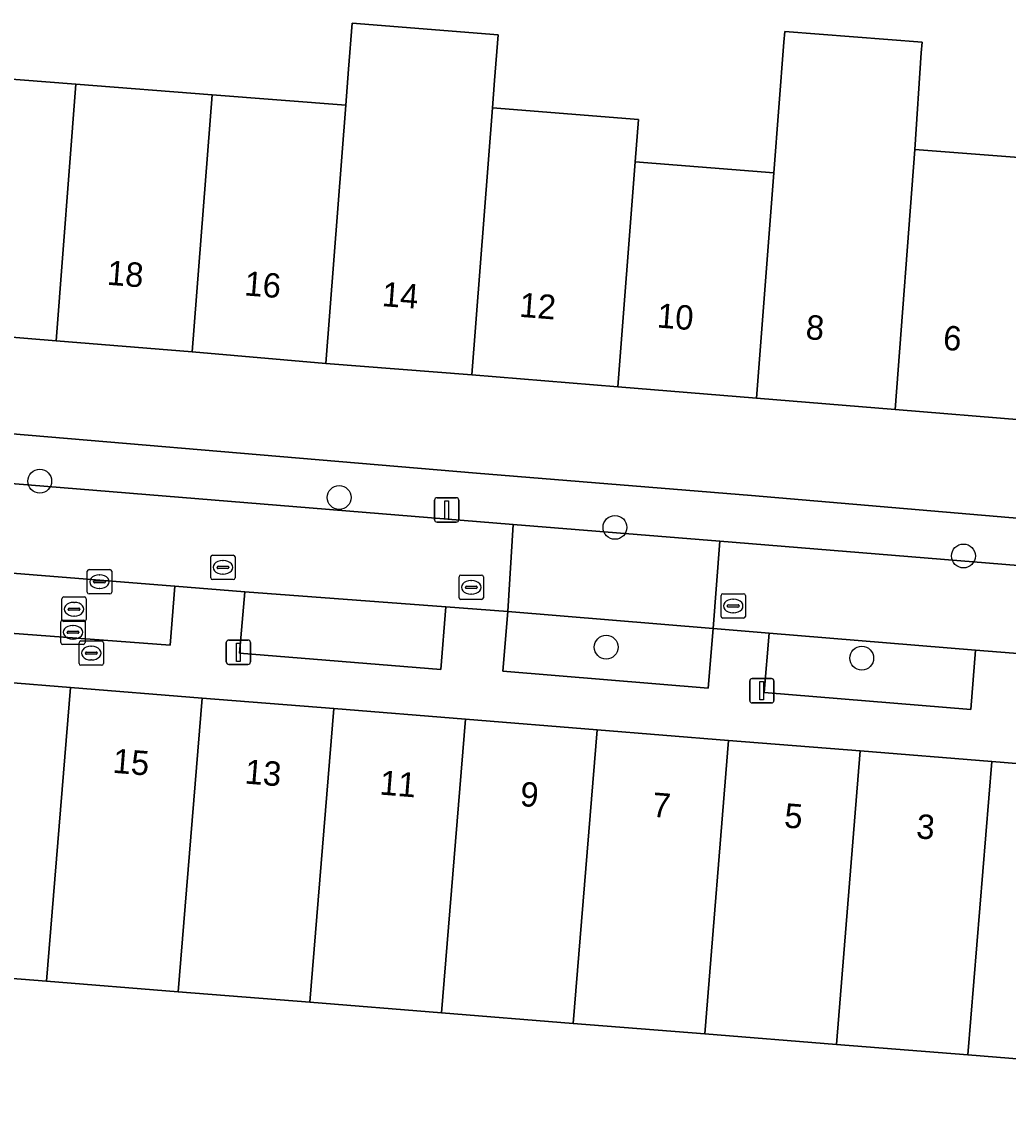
# Model space of a CAD drawing. Extents: x 159960 to 160866, y 382700 to 383354.
# Drawn here: x 160513.75 to 160554.21, y 383175.72 to 383220.3 of the extents above; entities that cross this region are included whole.
import ezdxf

# ---------------------------------------------------------------- set-up
doc = ezdxf.new("R2010")
doc.units = 0
for name, color, linetype in [('IMGEO_Boom', 7, 'Continuous'), ('IMGEO_Brandkraan', 7, 'Continuous'), ('IMGEO_Erf', 7, 'Continuous'), ('IMGEO_Groenvoorziening', 7, 'Continuous'), ('IMGEO_Kolk', 7, 'Continuous'), ('IMGEO_Lichtmast', 7, 'Continuous'), ('IMGEO_Pand', 7, 'Continuous'), ('IMGEO_Pand_nummerreeks', 7, 'Continuous'), ('IMGEO_Rijbaan_lokaal_open', 7, 'Continuous'), ('IMGEO_Rioolput', 7, 'Continuous'), ('IMGEO_Voetpad_open', 7, 'Continuous')]:
    doc.layers.add(name, color=color, linetype=linetype)

msp = doc.modelspace()

# ---------------------------------------------------------------- linework, layer by layer
at = {"layer": 'IMGEO_Boom'}
for centre in [(160514.488, 383201.467), (160526.77, 383200.8), (160538.08, 383199.574), (160552.37, 383198.4), (160537.721, 383194.661), (160548.2, 383194.21)]:
    msp.add_circle(centre, 0.489, dxfattribs=at)
at = {"layer": 'IMGEO_Brandkraan'}
for p, q in [((160516.1, 383193.992), (160516.1, 383194.844)), ((160516.175, 383194.918), (160517.027, 383194.918)), ((160516.588, 383194.698), (160516.613, 383194.698)), ((160517.101, 383194.844), (160517.101, 383193.992)), ((160516.359, 383194.412), (160516.359, 383194.424)), ((160516.797, 383194.375), (160516.399, 383194.375)), ((160516.402, 383194.461), (160516.8, 383194.461)), ((160516.843, 383194.424), (160516.843, 383194.412)), ((160517.027, 383193.918), (160516.175, 383193.918)), ((160516.611, 383194.138), (160516.586, 383194.138))]:
    msp.add_line(p, q, dxfattribs=at)
for points in [[(160516.1, 383193.992), (160516.1, 383194.844)], [(160516.175, 383194.918), (160517.027, 383194.918)], [(160517.101, 383194.844), (160517.101, 383193.992)], [(160517.027, 383193.918), (160516.175, 383193.918)]]:
    msp.add_lwpolyline(points, dxfattribs=at)
for centre, radius, start, end in [((160516.177, 383194.842), 0.0765, 91.552, 178.448), ((160516.177, 383194.842), 0.0765, 91.552, 178.448), ((160517.025, 383194.842), 0.0765, 1.552, 88.448), ((160517.025, 383194.842), 0.0765, 1.552, 88.448), ((160516.399, 383194.421), 0.0403, 85.8775, 175.7526), ((160516.396, 383194.411), 0.0366, 178.938, 274.7102), ((160516.8, 383194.418), 0.043, 264.8664, 352.4533), ((160516.804, 383194.423), 0.0386, 1.7309, 96.639), ((160516.177, 383193.994), 0.0765, 181.552, 268.448), ((160516.177, 383193.994), 0.0765, 181.552, 268.448), ((160517.025, 383193.994), 0.0765, 271.552, 358.448), ((160517.025, 383193.994), 0.0765, 271.552, 358.448)]:
    msp.add_arc(centre, radius, start, end, dxfattribs=at)
for centre, major_axis, ratio, start_param, end_param in [((160516.587, 383194.418), (-0.387, 0.002), 0.722429, 4.712389, 7.853982), ((160516.612, 383194.418), (-0.39, 0.002), 0.717154, 1.570796, 4.712389)]:
    msp.add_ellipse(centre, major_axis=major_axis, ratio=ratio, start_param=start_param, end_param=end_param, dxfattribs=at)
at = {"layer": 'IMGEO_Erf'}
for points in [[(160510.342, 383218.181), (160515.974, 383217.743), (160521.559, 383217.309), (160527.039, 383216.882), (160527.153, 383218.361), (160527.298, 383220.238), (160533.287, 383219.772), (160533.141, 383217.896), (160533.054, 383216.776), (160539.041, 383216.29), (160538.906, 383214.553), (160544.596, 383214.111), (160545.011, 383219.459), (160545.046, 383219.907), (160550.672, 383219.47), (160550.642, 383219.022), (160550.379, 383215.067), (160555.713, 383214.652)], [(160557.442, 383167.296), (160558.242, 383177.186), (160557.078, 383177.266), (160557.094, 383177.585), (160552.556, 383177.948), (160547.158, 383178.378), (160541.76, 383178.809), (160536.362, 383179.24), (160530.965, 383179.671), (160525.567, 383180.102), (160520.169, 383180.533), (160514.771, 383180.963), (160509.373, 383181.394)]]:
    msp.add_lwpolyline(points, dxfattribs=at)
at = {"layer": 'IMGEO_Groenvoorziening'}
for points in [[(160520.026, 383197.158), (160520.019, 383197.159), (160514.219, 383197.63), (160509.618, 383197.99), (160506.71, 383198.9), (160506.247, 383198.928), (160505.974, 383195.789), (160519.841, 383194.741)], [(160531.143, 383196.315), (160522.898, 383196.936), (160522.68, 383194.421), (160530.931, 383193.743)], [(160541.904, 383192.988), (160542.105, 383195.429), (160533.684, 383196.123), (160533.483, 383193.682)], [(160552.668, 383192.1), (160552.869, 383194.541), (160544.398, 383195.24), (160544.197, 383192.799)]]:
    msp.add_lwpolyline(points, close=True, dxfattribs=at)
at = {"layer": 'IMGEO_Kolk'}
for p, q in [((160521.5, 383197.508), (160521.5, 383198.36)), ((160521.575, 383198.434), (160522.427, 383198.434)), ((160521.988, 383198.214), (160522.013, 383198.214)), ((160522.501, 383198.36), (160522.501, 383197.508)), ((160521.759, 383197.928), (160521.759, 383197.94)), ((160522.197, 383197.891), (160521.799, 383197.891)), ((160521.802, 383197.977), (160522.2, 383197.977)), ((160522.243, 383197.94), (160522.243, 383197.928)), ((160522.427, 383197.434), (160521.575, 383197.434)), ((160522.011, 383197.654), (160521.986, 383197.654)), ((160531.684, 383196.69), (160531.684, 383197.542)), ((160531.759, 383197.616), (160532.611, 383197.616)), ((160532.172, 383197.396), (160532.197, 383197.396)), ((160532.685, 383197.542), (160532.685, 383196.69)), ((160531.943, 383197.11), (160531.943, 383197.122)), ((160532.381, 383197.073), (160531.983, 383197.073)), ((160531.986, 383197.159), (160532.384, 383197.159)), ((160532.195, 383196.836), (160532.17, 383196.836)), ((160532.427, 383197.122), (160532.427, 383197.11)), ((160542.503, 383196.851), (160543.355, 383196.851)), ((160532.611, 383196.616), (160531.759, 383196.616)), ((160542.428, 383195.925), (160542.428, 383196.777)), ((160542.73, 383196.394), (160543.128, 383196.394)), ((160542.916, 383196.631), (160542.941, 383196.631)), ((160543.429, 383196.777), (160543.429, 383195.925)), ((160542.687, 383196.345), (160542.687, 383196.357)), ((160543.125, 383196.308), (160542.727, 383196.308)), ((160542.939, 383196.071), (160542.914, 383196.071)), ((160543.171, 383196.357), (160543.171, 383196.345)), ((160543.355, 383195.851), (160542.503, 383195.851))]:
    msp.add_line(p, q, dxfattribs=at)
for points in [[(160521.5, 383197.508), (160521.5, 383198.36)], [(160521.575, 383198.434), (160522.427, 383198.434)], [(160522.501, 383198.36), (160522.501, 383197.508)], [(160522.427, 383197.434), (160521.575, 383197.434)], [(160531.684, 383196.69), (160531.684, 383197.542)], [(160531.759, 383197.616), (160532.611, 383197.616)], [(160532.685, 383197.542), (160532.685, 383196.69)], [(160542.503, 383196.851), (160543.355, 383196.851)], [(160532.611, 383196.616), (160531.759, 383196.616)], [(160542.428, 383195.925), (160542.428, 383196.777)], [(160543.429, 383196.777), (160543.429, 383195.925)], [(160543.355, 383195.851), (160542.503, 383195.851)]]:
    msp.add_lwpolyline(points, dxfattribs=at)
for centre, radius, start, end in [((160521.577, 383198.358), 0.0765, 91.552, 178.448), ((160521.577, 383198.358), 0.0765, 91.552, 178.448), ((160522.425, 383198.358), 0.0765, 1.552, 88.448), ((160522.425, 383198.358), 0.0765, 1.552, 88.448), ((160521.799, 383197.937), 0.0403, 85.8775, 175.7526), ((160521.796, 383197.927), 0.0366, 178.938, 274.7102), ((160522.2, 383197.934), 0.043, 264.8664, 352.4533), ((160522.204, 383197.939), 0.0386, 1.7309, 96.639), ((160521.577, 383197.51), 0.0765, 181.552, 268.448), ((160521.577, 383197.51), 0.0765, 181.552, 268.448), ((160522.425, 383197.51), 0.0765, 271.552, 358.448), ((160522.425, 383197.51), 0.0765, 271.552, 358.448), ((160531.761, 383197.54), 0.0765, 91.552, 178.448), ((160531.761, 383197.54), 0.0765, 91.552, 178.448), ((160532.609, 383197.54), 0.0765, 1.552, 88.448), ((160532.609, 383197.54), 0.0765, 1.552, 88.448), ((160531.983, 383197.119), 0.0403, 85.8775, 175.7526), ((160531.98, 383197.109), 0.0366, 178.938, 274.7102), ((160532.384, 383197.116), 0.043, 264.8664, 352.4533), ((160532.388, 383197.121), 0.0386, 1.7309, 96.639), ((160542.505, 383196.775), 0.0765, 91.552, 178.448), ((160542.505, 383196.775), 0.0765, 91.552, 178.448), ((160543.353, 383196.775), 0.0765, 1.552, 88.448), ((160543.353, 383196.775), 0.0765, 1.552, 88.448), ((160531.761, 383196.692), 0.0765, 181.552, 268.448), ((160531.761, 383196.692), 0.0765, 181.552, 268.448), ((160532.609, 383196.692), 0.0765, 271.552, 358.448), ((160532.609, 383196.692), 0.0765, 271.552, 358.448), ((160542.727, 383196.354), 0.0403, 85.8775, 175.7526), ((160543.132, 383196.356), 0.0386, 1.7309, 96.639), ((160542.724, 383196.344), 0.0366, 178.938, 274.7102), ((160543.128, 383196.351), 0.043, 264.8664, 352.4533), ((160542.505, 383195.927), 0.0765, 181.552, 268.448), ((160542.505, 383195.927), 0.0765, 181.552, 268.448), ((160543.353, 383195.927), 0.0765, 271.552, 358.448), ((160543.353, 383195.927), 0.0765, 271.552, 358.448)]:
    msp.add_arc(centre, radius, start, end, dxfattribs=at)
for centre, major_axis, ratio, start_param, end_param in [((160521.987, 383197.934), (-0.387, 0.002), 0.722429, 4.712389, 7.853982), ((160522.012, 383197.934), (-0.39, 0.002), 0.717154, 1.570796, 4.712389), ((160532.171, 383197.116), (-0.387, 0.002), 0.722429, 4.712389, 7.853982), ((160532.196, 383197.116), (-0.39, 0.002), 0.717154, 1.570796, 4.712389), ((160542.915, 383196.351), (-0.387, 0.002), 0.722429, 4.712389, 7.853982), ((160542.94, 383196.351), (-0.39, 0.002), 0.717154, 1.570796, 4.712389)]:
    msp.add_ellipse(centre, major_axis=major_axis, ratio=ratio, start_param=start_param, end_param=end_param, dxfattribs=at)
at = {"layer": 'IMGEO_Lichtmast'}
for p, q in [((160530.682, 383199.887), (160530.682, 383200.687)), ((160530.682, 383200.687), (160530.682, 383199.887)), ((160530.782, 383200.787), (160531.572, 383200.787)), ((160531.572, 383200.787), (160530.782, 383200.787)), ((160531.672, 383200.687), (160531.672, 383199.887)), ((160531.672, 383199.887), (160531.672, 383200.687)), ((160531.572, 383199.787), (160530.782, 383199.787)), ((160530.782, 383199.787), (160531.572, 383199.787)), ((160522.139, 383194.054), (160522.139, 383194.854)), ((160522.139, 383194.854), (160522.139, 383194.054)), ((160522.239, 383194.954), (160523.029, 383194.954)), ((160523.029, 383194.954), (160522.239, 383194.954)), ((160523.129, 383194.854), (160523.129, 383194.054)), ((160523.129, 383194.054), (160523.129, 383194.854)), ((160523.029, 383193.954), (160522.239, 383193.954)), ((160522.239, 383193.954), (160523.029, 383193.954)), ((160543.607, 383192.477), (160543.607, 383193.277)), ((160543.607, 383193.277), (160543.607, 383192.477)), ((160543.707, 383193.377), (160544.497, 383193.377)), ((160544.497, 383193.377), (160543.707, 383193.377)), ((160544.597, 383193.277), (160544.597, 383192.477)), ((160544.597, 383192.477), (160544.597, 383193.277)), ((160544.497, 383192.377), (160543.707, 383192.377)), ((160543.707, 383192.377), (160544.497, 383192.377))]:
    msp.add_line(p, q, dxfattribs=at)
for points in [[(160531.102, 383200.662), (160531.252, 383200.662), (160531.252, 383199.912), (160531.102, 383199.912), (160531.102, 383200.662)], [(160522.559, 383194.829), (160522.709, 383194.829), (160522.709, 383194.079), (160522.559, 383194.079), (160522.559, 383194.829)], [(160544.027, 383193.252), (160544.177, 383193.252), (160544.177, 383192.502), (160544.027, 383192.502), (160544.027, 383193.252)]]:
    msp.add_lwpolyline(points, dxfattribs=at)
for centre, start, end in [((160530.782, 383200.687), 90, 180), ((160530.782, 383200.687), 90, 180), ((160531.572, 383200.687), 0, 90), ((160531.572, 383200.687), 360, 90), ((160530.782, 383199.887), 180, 270), ((160530.782, 383199.887), 180, 270), ((160531.572, 383199.887), 270, 0), ((160531.572, 383199.887), 270, 0), ((160522.239, 383194.854), 90, 180), ((160522.239, 383194.854), 90, 180), ((160523.029, 383194.854), 0, 90), ((160523.029, 383194.854), 360, 90), ((160522.239, 383194.054), 180, 270), ((160522.239, 383194.054), 180, 270), ((160523.029, 383194.054), 270, 0), ((160523.029, 383194.054), 270, 0), ((160543.707, 383193.277), 90, 180), ((160543.707, 383193.277), 90, 180), ((160544.497, 383193.277), 0, 90), ((160544.497, 383193.277), 360, 90), ((160543.707, 383192.477), 180, 270), ((160543.707, 383192.477), 180, 270), ((160544.497, 383192.477), 270, 0), ((160544.497, 383192.477), 270, 0)]:
    msp.add_arc(centre, 0.1, start, end, dxfattribs=at)
at = {"layer": 'IMGEO_Pand'}
for points in [[(160527.039, 383216.882), (160526.216, 383206.296), (160532.204, 383205.823), (160533.054, 383216.776), (160533.141, 383217.896), (160533.287, 383219.772), (160527.298, 383220.238), (160527.153, 383218.361)], [(160550.379, 383215.067), (160550.642, 383219.022), (160550.672, 383219.47), (160545.046, 383219.907), (160545.011, 383219.459), (160544.596, 383214.111), (160543.878, 383204.865), (160549.566, 383204.399)], [(160515.974, 383217.743), (160510.342, 383218.181), (160509.502, 383207.686), (160515.157, 383207.222)], [(160515.974, 383217.743), (160515.157, 383207.222), (160520.741, 383206.764), (160521.559, 383217.309)], [(160527.039, 383216.882), (160521.559, 383217.309), (160520.741, 383206.764), (160526.216, 383206.296)], [(160533.054, 383216.776), (160532.204, 383205.823), (160538.19, 383205.332), (160538.906, 383214.553), (160539.041, 383216.29)], [(160554.883, 383203.962), (160555.713, 383214.652), (160550.379, 383215.067), (160549.566, 383204.399)], [(160538.906, 383214.553), (160538.19, 383205.332), (160543.878, 383204.865), (160544.596, 383214.111)], [(160514.771, 383180.963), (160515.754, 383193.013), (160510.355, 383193.447), (160509.373, 383181.394)], [(160514.771, 383180.963), (160520.169, 383180.533), (160521.151, 383192.578), (160515.754, 383193.013)], [(160520.169, 383180.533), (160525.567, 383180.102), (160526.548, 383192.144), (160521.151, 383192.578)], [(160530.965, 383179.671), (160531.946, 383191.709), (160526.548, 383192.144), (160525.567, 383180.102)], [(160537.343, 383191.275), (160531.946, 383191.709), (160530.965, 383179.671), (160536.362, 383179.24)], [(160541.76, 383178.809), (160542.741, 383190.841), (160537.343, 383191.275), (160536.362, 383179.24)], [(160541.76, 383178.809), (160547.158, 383178.378), (160548.138, 383190.406), (160542.741, 383190.841)], [(160552.556, 383177.948), (160553.535, 383189.972), (160548.138, 383190.406), (160547.158, 383178.378)], [(160552.556, 383177.948), (160557.094, 383177.585), (160557.078, 383177.266), (160558.242, 383177.186), (160559.239, 383189.512), (160553.535, 383189.972)]]:
    msp.add_lwpolyline(points, close=True, dxfattribs=at)
at = {"layer": 'IMGEO_Rijbaan_lokaal_open'}
for points in [[(160464.123, 383202.305), (160467.667, 383202.088), (160471.84, 383201.732), (160473.024, 383201.651), (160483.417, 383200.773), (160484.68, 383200.693), (160494.284, 383199.896), (160495.541, 383199.804), (160505.038, 383199.013), (160506.247, 383198.928), (160506.71, 383198.9), (160509.618, 383197.99), (160514.219, 383197.63), (160520.019, 383197.159), (160520.026, 383197.158), (160522.898, 383196.936), (160531.143, 383196.315), (160533.684, 383196.123), (160533.906, 383199.692), (160510.617, 383201.588)], [(160567.682, 383196.943), (160542.376, 383199.003), (160542.105, 383195.429), (160544.398, 383195.24), (160552.869, 383194.541), (160555.46, 383194.328), (160563.881, 383193.633), (160566.263, 383193.391), (160578.154, 383192.416), (160579.29, 383192.301)]]:
    msp.add_lwpolyline(points, dxfattribs=at)
msp.add_lwpolyline([(160542.376, 383199.003), (160533.906, 383199.692), (160533.684, 383196.123), (160542.105, 383195.429)], close=True, dxfattribs=at)
at = {"layer": 'IMGEO_Rioolput'}
for p, q in [((160516.438, 383196.919), (160516.438, 383197.771)), ((160516.513, 383197.845), (160517.365, 383197.845)), ((160517.439, 383197.771), (160517.439, 383196.919)), ((160516.697, 383197.339), (160516.697, 383197.351)), ((160517.135, 383197.302), (160516.737, 383197.302)), ((160516.74, 383197.388), (160517.138, 383197.388)), ((160516.926, 383197.625), (160516.951, 383197.625)), ((160517.181, 383197.351), (160517.181, 383197.339)), ((160517.365, 383196.845), (160516.513, 383196.845)), ((160516.949, 383197.065), (160516.924, 383197.065)), ((160515.396, 383195.793), (160515.396, 383196.645)), ((160515.471, 383196.719), (160516.323, 383196.719)), ((160515.884, 383196.499), (160515.909, 383196.499)), ((160516.397, 383196.645), (160516.397, 383195.793)), ((160515.655, 383196.213), (160515.655, 383196.225)), ((160516.093, 383196.176), (160515.695, 383196.176)), ((160515.698, 383196.262), (160516.096, 383196.262)), ((160515.907, 383195.939), (160515.882, 383195.939)), ((160516.139, 383196.225), (160516.139, 383196.213)), ((160515.348, 383194.847), (160515.348, 383195.699)), ((160515.423, 383195.773), (160516.275, 383195.773)), ((160516.323, 383195.719), (160515.471, 383195.719)), ((160515.836, 383195.553), (160515.861, 383195.553)), ((160516.349, 383195.699), (160516.349, 383194.847)), ((160515.607, 383195.267), (160515.607, 383195.279)), ((160516.045, 383195.23), (160515.647, 383195.23)), ((160515.65, 383195.316), (160516.048, 383195.316)), ((160516.091, 383195.279), (160516.091, 383195.267)), ((160516.275, 383194.773), (160515.423, 383194.773)), ((160515.859, 383194.993), (160515.834, 383194.993))]:
    msp.add_line(p, q, dxfattribs=at)
for points in [[(160516.438, 383196.919), (160516.438, 383197.771)], [(160516.513, 383197.845), (160517.365, 383197.845)], [(160517.439, 383197.771), (160517.439, 383196.919)], [(160517.365, 383196.845), (160516.513, 383196.845)], [(160515.396, 383195.793), (160515.396, 383196.645)], [(160515.471, 383196.719), (160516.323, 383196.719)], [(160516.397, 383196.645), (160516.397, 383195.793)], [(160515.348, 383194.847), (160515.348, 383195.699)], [(160515.423, 383195.773), (160516.275, 383195.773)], [(160516.323, 383195.719), (160515.471, 383195.719)], [(160516.349, 383195.699), (160516.349, 383194.847)], [(160516.275, 383194.773), (160515.423, 383194.773)]]:
    msp.add_lwpolyline(points, dxfattribs=at)
for centre, radius, start, end in [((160516.515, 383197.769), 0.0765, 91.552, 178.448), ((160516.515, 383197.769), 0.0765, 91.552, 178.448), ((160517.363, 383197.769), 0.0765, 1.552, 88.448), ((160517.363, 383197.769), 0.0765, 1.552, 88.448), ((160516.737, 383197.348), 0.0403, 85.8775, 175.7526), ((160516.734, 383197.338), 0.0366, 178.938, 274.7102), ((160517.138, 383197.345), 0.043, 264.8664, 352.4533), ((160517.142, 383197.35), 0.0386, 1.7309, 96.639), ((160516.515, 383196.921), 0.0765, 181.552, 268.448), ((160516.515, 383196.921), 0.0765, 181.552, 268.448), ((160517.363, 383196.921), 0.0765, 271.552, 358.448), ((160517.363, 383196.921), 0.0765, 271.552, 358.448), ((160515.473, 383196.643), 0.0765, 91.552, 178.448), ((160515.473, 383196.643), 0.0765, 91.552, 178.448), ((160516.321, 383196.643), 0.0765, 1.552, 88.448), ((160516.321, 383196.643), 0.0765, 1.552, 88.448), ((160515.695, 383196.222), 0.0403, 85.8775, 175.7526), ((160515.692, 383196.212), 0.0366, 178.938, 274.7102), ((160516.096, 383196.219), 0.043, 264.8664, 352.4533), ((160516.1, 383196.224), 0.0386, 1.7309, 96.639), ((160515.425, 383195.697), 0.0765, 91.552, 178.448), ((160515.425, 383195.697), 0.0765, 91.552, 178.448), ((160515.473, 383195.795), 0.0765, 181.552, 268.448), ((160515.473, 383195.795), 0.0765, 181.552, 268.448), ((160516.273, 383195.697), 0.0765, 1.552, 88.448), ((160516.273, 383195.697), 0.0765, 1.552, 88.448), ((160516.321, 383195.795), 0.0765, 271.552, 358.448), ((160516.321, 383195.795), 0.0765, 271.552, 358.448), ((160515.647, 383195.276), 0.0403, 85.8775, 175.7526), ((160515.644, 383195.266), 0.0366, 178.938, 274.7102), ((160516.048, 383195.273), 0.043, 264.8664, 352.4533), ((160516.052, 383195.278), 0.0386, 1.7309, 96.639), ((160515.425, 383194.849), 0.0765, 181.552, 268.448), ((160515.425, 383194.849), 0.0765, 181.552, 268.448), ((160516.273, 383194.849), 0.0765, 271.552, 358.448), ((160516.273, 383194.849), 0.0765, 271.552, 358.448)]:
    msp.add_arc(centre, radius, start, end, dxfattribs=at)
for centre, major_axis, ratio, start_param, end_param in [((160516.925, 383197.345), (-0.387, 0.002), 0.722429, 4.712389, 7.853982), ((160516.95, 383197.345), (-0.39, 0.002), 0.717154, 1.570796, 4.712389), ((160515.883, 383196.219), (-0.387, 0.002), 0.722429, 4.712389, 7.853982), ((160515.908, 383196.219), (-0.39, 0.002), 0.717154, 1.570796, 4.712389), ((160515.835, 383195.273), (-0.387, 0.002), 0.722429, 4.712389, 7.853982), ((160515.86, 383195.273), (-0.39, 0.002), 0.717154, 1.570796, 4.712389)]:
    msp.add_ellipse(centre, major_axis=major_axis, ratio=ratio, start_param=start_param, end_param=end_param, dxfattribs=at)
at = {"layer": 'IMGEO_Voetpad_open'}
for points in [[(160507.543, 383203.899), (160532.407, 383201.802), (160543.672, 383200.881), (160554.232, 383199.98), (160566.784, 383199.039), (160566.841, 383199.647), (160578.819, 383198.623), (160579.082, 383201.597), (160581.98, 383236.274), (160570.304, 383237.257), (160570.385, 383238.185), (160570.07, 383238.212), (160565.614, 383238.538), (160510.942, 383242.971)], [(160578.885, 383220.895), (160578.262, 383213.238), (160577.82, 383213.274), (160577.649, 383211.182), (160577.478, 383209.09), (160577.922, 383209.052), (160577.359, 383202.135), (160567.303, 383202.953), (160565.798, 383203.067), (160560.216, 383203.525), (160554.883, 383203.962), (160549.566, 383204.399), (160543.878, 383204.865), (160538.19, 383205.332), (160532.204, 383205.823), (160526.216, 383206.296), (160520.741, 383206.764), (160515.157, 383207.222), (160509.502, 383207.686)], [(160507.719, 383206.111), (160457.086, 383210.211), (160452.046, 383210.622), (160451.909, 383208.902), (160455.55, 383208.627), (160460.328, 383208.187), (160505.945, 383204.477), (160505.82, 383202.464), (160507.106, 383202.321), (160507.958, 383202.118), (160510.042, 383201.635), (160510.617, 383201.588), (160533.906, 383199.692), (160542.376, 383199.003), (160567.682, 383196.943), (160567.859, 383198.877), (160578.633, 383197.908), (160578.459, 383196.01), (160580.526, 383195.801)], [(160585.127, 383197.45), (160581.011, 383197.801), (160578.819, 383198.623), (160566.841, 383199.647), (160566.784, 383199.039), (160554.232, 383199.98), (160543.672, 383200.881), (160532.407, 383201.802), (160507.543, 383203.899), (160507.719, 383206.111)], [(160522.898, 383196.936), (160520.026, 383197.158), (160519.841, 383194.741), (160505.974, 383195.789), (160506.247, 383198.928), (160505.038, 383199.013), (160504.806, 383195.977), (160495.295, 383196.687), (160495.541, 383199.804), (160494.284, 383199.896), (160494.079, 383196.79), (160484.415, 383197.594), (160484.68, 383200.693), (160483.417, 383200.773), (160483.215, 383197.708), (160472.752, 383198.519), (160473.024, 383201.651), (160471.84, 383201.732), (160471.553, 383198.562), (160455.013, 383199.919), (160455.14, 383201.141), (160453.803, 383200.444)], [(160579.29, 383192.301), (160578.154, 383192.416), (160577.979, 383190.502), (160566.152, 383191.489), (160566.263, 383193.391), (160563.881, 383193.633), (160563.766, 383192.242), (160563.68, 383191.192), (160555.259, 383191.887), (160555.46, 383194.328), (160552.869, 383194.541), (160552.668, 383192.1), (160544.197, 383192.799), (160544.398, 383195.24), (160542.105, 383195.429), (160541.904, 383192.988), (160533.483, 383193.682), (160533.684, 383196.123), (160531.143, 383196.315), (160530.931, 383193.743), (160522.68, 383194.421), (160522.898, 383196.936)], [(160510.355, 383193.447), (160515.754, 383193.013), (160521.151, 383192.578), (160526.548, 383192.144), (160531.946, 383191.709), (160537.343, 383191.275), (160542.741, 383190.841), (160548.138, 383190.406), (160553.535, 383189.972), (160559.239, 383189.512), (160560.097, 383189.438), (160560.216, 383189.428), (160566.136, 383188.953), (160576.912, 383188.059), (160578.016, 383186.764), (160577.812, 383184.207), (160580.09, 383184.046), (160580.384, 383187.222), (160585.001, 383186.895)]]:
    msp.add_lwpolyline(points, dxfattribs=at)

# ---------------------------------------------------------------- texts
at = {"layer": 'IMGEO_Pand_nummerreeks'}
for s, rotation, p in [('18', 355.5565, (160517.222, 383209.523)), ('16', 355.5565, (160522.858, 383209.085)), ('14', 355.5565, (160528.497, 383208.647)), ('12', 355.5565, (160534.133, 383208.208)), ('10', 355.5565, (160539.778, 383207.77)), ('8', 355.5538, (160545.878, 383207.296)), ('6', 355.5565, (160551.511, 383206.859)), ('15', 355.343, (160517.456, 383189.515)), ('13', 355.343, (160522.872, 383189.074)), ('11', 355.343, (160528.402, 383188.623)), ('9', 355.343, (160534.163, 383188.155)), ('7', 355.343, (160539.579, 383187.714)), ('5', 355.343, (160544.995, 383187.273)), ('3', 355.343, (160550.411, 383186.831))]:
    msp.add_text(s, height=1, rotation=rotation, dxfattribs=at).set_placement(p)

doc.saveas('drawing.dxf')
